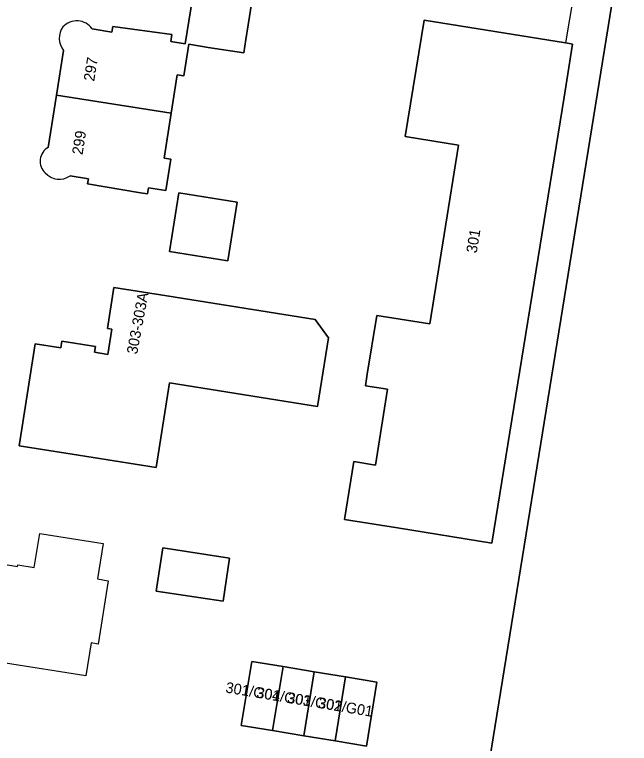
# Model space of a CAD drawing. Extents: x 161483 to 162250, y 379484 to 380833.
# Drawn here: x 161641.2 to 161698.5, y 380264 to 380331.9 of the extents above; entities that cross this region are included whole.
import ezdxf

# ---------------------------------------------------------------- set-up
doc = ezdxf.new("R2010")
doc.units = 0
for name, color, linetype in [('IMGEO_Erf', 7, 'Continuous'), ('IMGEO_Gemengd_bos', 7, 'Continuous'), ('IMGEO_Hek', 7, 'Continuous'), ('IMGEO_Pand', 7, 'Continuous'), ('IMGEO_Pand_nummerreeks', 7, 'Continuous'), ('IMGEO_Pand_vergunning_verleend', 7, 'Continuous')]:
    doc.layers.add(name, color=color, linetype=linetype)

msp = doc.modelspace()

# ---------------------------------------------------------------- linework, layer by layer
at = {"layer": 'IMGEO_Erf'}
for points in [[(161689.432, 380260.789), (161685.342, 380261.452), (161698.403, 380342.353), (161699.96, 380351.452), (161696.758, 380354.158), (161685.238, 380363.892), (161682.099, 380366.545), (161675.967, 380371.726), (161678.79, 380375.2), (161658.93, 380391.337)], [(161648.46, 380330.597), (161650.281, 380330.308), (161650.364, 380330.829), (161655.873, 380330.084), (161655.77, 380329.435), (161657.125, 380329.22), (161657.983, 380334.622)], [(161663.439, 380333.76), (161662.78, 380329.612), (161662.58, 380328.357), (161659.272, 380328.883), (161657.446, 380329.173), (161656.98, 380326.24), (161656.386, 380326.334), (161655.816, 380322.745), (161655.151, 380318.559), (161655.768, 380318.461), (161655.303, 380315.534), (161653.708, 380315.788), (161653.618, 380315.22), (161652.953, 380315.326), (161648.025, 380316.175)], [(161644.343, 380319.556), (161645.116, 380324.423), (161645.778, 380328.593)], [(161648.025, 380316.175), (161648.098, 380316.632), (161646.384, 380316.901)]]:
    msp.add_lwpolyline(points, dxfattribs=at)
for points in [[(161677.634, 380320.568), (161679.389, 380331.421), (161692.566, 380329.29), (161693.091, 380329.205), (161693.236, 380329.182), (161692.438, 380324.247), (161685.715, 380282.666), (161676.906, 380284.09), (161671.97, 380284.888), (161672.84, 380290.271), (161674.846, 380289.946), (161675.988, 380297.011), (161673.916, 380297.346), (161674.09, 380298.423), (161674.975, 380303.898), (161679.908, 380303.101), (161682.602, 380319.764)], [(161655.655, 380309.865), (161656.522, 380315.321), (161661.972, 380314.455), (161661.105, 380308.999)], [(161646.569, 380290.966), (161641.63, 380291.751), (161643.14, 380301.254), (161645.515, 380300.877), (161645.615, 380301.503), (161648.763, 380301.003), (161648.678, 380300.468), (161649.918, 380300.27), (161650.29, 380302.611), (161649.873, 380302.677), (161650.481, 380306.504), (161655.42, 380305.719), (161669.235, 380303.524), (161670.479, 380301.81), (161669.709, 380296.962), (161669.463, 380295.414), (161655.659, 380297.607), (161654.405, 380289.721)], [(161654.413, 380278.202), (161655.023, 380282.225), (161661.259, 380281.28), (161660.649, 380277.257)], [(161663.325, 380271.65), (161666.241, 380271.17), (161669.157, 380270.69), (161672.073, 380270.209), (161674.988, 380269.729), (161674.005, 380263.76), (161671.09, 380264.241), (161668.174, 380264.721), (161665.258, 380265.201), (161662.342, 380265.681)]]:
    msp.add_lwpolyline(points, close=True, dxfattribs=at)
for centre, radius, start, end in [((161647.005, 380329.578), 1.776, 34.99309, 136.81199), ((161647.221, 380329.739), 1.842, 145.07094, 218.46824), ((161645.069, 380318.27), 1.477, 119.46745, 227.71996), ((161645.389, 380318.363), 1.768, 222.06497, 304.24753)]:
    msp.add_arc(centre, radius, start, end, dxfattribs=at)
at = {"layer": 'IMGEO_Gemengd_bos'}
msp.add_lwpolyline([(161700.442, 380354.267), (161699.96, 380351.452), (161698.403, 380342.353), (161685.342, 380261.452), (161689.432, 380260.789), (161686.003, 380233.366), (161688.203, 380233.083), (161695.69, 380232.106), (161686.731, 380176.657), (161700.345, 380174.454), (161695.053, 380163.494)], dxfattribs=at)
at = {"layer": 'IMGEO_Hek'}
msp.add_lwpolyline([(161644.887, 380377.766), (161675.967, 380371.726), (161696.758, 380354.158), (161692.566, 380329.29)], dxfattribs=at)
at = {"layer": 'IMGEO_Pand'}
for points in [[(161645.778, 380328.593), (161645.116, 380324.423), (161655.816, 380322.745), (161656.386, 380326.334), (161656.98, 380326.24), (161657.446, 380329.173), (161659.272, 380328.883), (161662.58, 380328.357), (161662.78, 380329.612), (161663.439, 380333.76), (161657.983, 380334.622), (161657.125, 380329.22), (161655.77, 380329.435), (161655.873, 380330.084), (161650.364, 380330.829), (161650.281, 380330.308), (161648.46, 380330.597)], [(161646.384, 380316.901), (161648.098, 380316.632), (161648.025, 380316.175), (161652.953, 380315.326), (161653.618, 380315.22), (161653.708, 380315.788), (161655.303, 380315.534), (161655.768, 380318.461), (161655.151, 380318.559), (161655.816, 380322.745), (161645.116, 380324.423), (161644.343, 380319.556)]]:
    msp.add_lwpolyline(points, dxfattribs=at)
for points in [[(161693.091, 380329.205), (161692.566, 380329.29), (161679.389, 380331.421), (161677.634, 380320.568), (161682.602, 380319.764), (161679.908, 380303.101), (161674.975, 380303.898), (161674.09, 380298.423), (161673.916, 380297.346), (161675.988, 380297.011), (161674.846, 380289.946), (161672.84, 380290.271), (161671.97, 380284.888), (161676.906, 380284.09), (161685.715, 380282.666), (161692.438, 380324.247), (161693.236, 380329.182)], [(161661.105, 380308.999), (161661.972, 380314.455), (161656.522, 380315.321), (161655.655, 380309.865)], [(161670.479, 380301.81), (161669.235, 380303.524), (161655.42, 380305.719), (161650.481, 380306.504), (161649.873, 380302.677), (161650.29, 380302.611), (161649.918, 380300.27), (161648.678, 380300.468), (161648.763, 380301.003), (161645.615, 380301.503), (161645.515, 380300.877), (161643.14, 380301.254), (161641.63, 380291.751), (161646.569, 380290.966), (161654.405, 380289.721), (161655.659, 380297.607), (161669.463, 380295.414), (161669.709, 380296.962)], [(161660.649, 380277.257), (161661.259, 380281.28), (161655.023, 380282.225), (161654.413, 380278.202)], [(161666.241, 380271.17), (161663.325, 380271.65), (161662.342, 380265.681), (161665.258, 380265.201)], [(161666.241, 380271.17), (161665.258, 380265.201), (161668.174, 380264.721), (161669.157, 380270.69)], [(161672.073, 380270.209), (161669.157, 380270.69), (161668.174, 380264.721), (161671.09, 380264.241)], [(161672.073, 380270.209), (161671.09, 380264.241), (161674.005, 380263.76), (161674.988, 380269.729)]]:
    msp.add_lwpolyline(points, close=True, dxfattribs=at)
for centre, radius, start, end in [((161647.005, 380329.578), 1.776, 34.99309, 136.81199), ((161647.221, 380329.739), 1.842, 145.07094, 218.46824), ((161645.069, 380318.27), 1.477, 119.46745, 227.71996), ((161645.389, 380318.363), 1.768, 222.06497, 304.24753)]:
    msp.add_arc(centre, radius, start, end, dxfattribs=at)
at = {"layer": 'IMGEO_Pand_vergunning_verleend'}
msp.add_lwpolyline([(161634.258, 380272.145), (161635.183, 380277.958), (161636.166, 380277.801), (161636.716, 380281.264), (161641.498, 380280.503), (161641.519, 380280.641), (161643.05, 380280.397), (161643.558, 380283.589), (161649.461, 380282.651), (161648.934, 380279.334), (161649.931, 380279.176), (161648.993, 380273.275), (161648.36, 380273.376), (161647.872, 380270.305), (161640.367, 380271.498), (161640.317, 380271.182)], close=True, dxfattribs=at)

# ---------------------------------------------------------------- texts
at = {"layer": 'IMGEO_Pand_nummerreeks'}
for s, rotation, p in [('297', 80.97724, (161648.634, 380325.666)), ('299', 80.97724, (161647.548, 380318.823)), ('301', 80.81614, (161684.291, 380309.66)), ('303-303A', 79.42648, (161652.634, 380300.232)), ('301/G04', 350.55565, (161660.832, 380268.764)), ('301/G03', 350.55565, (161663.71, 380268.285)), ('301/G02', 350.55565, (161666.589, 380267.806)), ('301/G01', 350.55565, (161669.467, 380267.327))]:
    msp.add_text(s, height=1, rotation=rotation, dxfattribs=at).set_placement(p)

doc.saveas('drawing.dxf')
